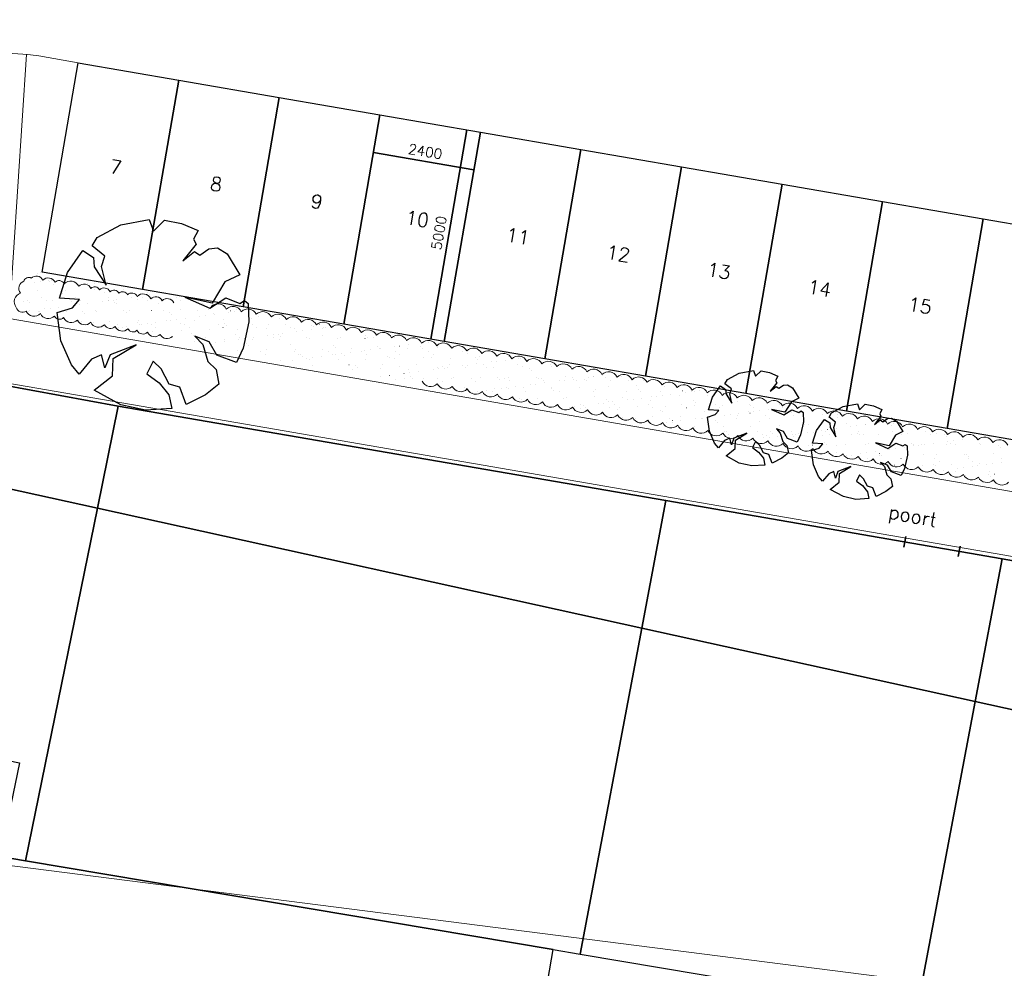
# Model space of a CAD drawing. Extents: x -1000932 to 2054797, y 285738 to 764020.
# Tile 541 of 656: x 699699 to 722858, y 520759 to 543071. Entities that reach past the tile are written whole.
import ezdxf

# ---------------------------------------------------------------- set-up
doc = ezdxf.new("R2010")
doc.units = 0
doc.header["$MEASUREMENT"] = 0
doc.header["$PDMODE"] = 33
doc.header["$PDSIZE"] = 1
doc.layers.get('0').update_dxf_attribs({"color": 1, "linetype": 'CONTINUOUS'})
doc.layers.get('Defpoints').update_dxf_attribs({"linetype": 'CONTINUOUS'})
doc.layers.add('--schets pp', color=1, linetype='CONTINUOUS')
doc.layers.add('31.', color=7, linetype='CONTINUOUS')
doc.layers.add('T05', color=84, linetype='CONTINUOUS', lineweight=0)
doc.styles.get("Standard").update_dxf_attribs({"font": 'romans.shx'})
doc.dimstyles.new('ARKEY_P_050A40_95', dxfattribs={"dimtxt": 234, "dimasz": 1, "dimexe": 0.18, "dimexo": 0.0625, "dimgap": 23.4, "dimtad": 0, "dimdec": 0, "dimzin": 0, "dimdsep": 46, "dimtxsty": 'Standard', "dimcen": 0.09, "dimse1": 1, "dimse2": 1, "dimclrd": 7, "dimadec": 0, "dimazin": 0, "dimtfac": 1, "dimtdec": 4, "dimtmove": 0, "dimatfit": 3, "dimfxl": 1, "dimtvp": 1, "dimtolj": 1, "dimtzin": 0, "dimlwd": 35, "dimarcsym": 0})

# ---------------------------------------------------------------- blocks, each defined once
blk = doc.blocks.new('*D69')
at = {"color": 7, "lineweight": 35, "transparency": 16777216}
blk.add_line((708018, 539944), (710381, 539537), dxfattribs=at)
at = {"color": 7, "transparency": 16777216}
for points in [[(708018, 539944), (708018, 539944), (708017, 539944)], [(710381, 539537), (710381, 539536), (710382, 539536)]]:
    blk.add_solid(points, dxfattribs=at)
at = {"layer": 'Defpoints', "color": 0, "transparency": 16777216}
for p in [(708171, 540834), (710536, 540426), (710382, 539536)]:
    blk.add_point(p, dxfattribs=at)
at = {"color": 0, "transparency": 16777216, "insert": (709240, 539971), "char_height": 234, "attachment_point": 5, "rotation": 350.213}
blk.add_mtext('\\A1;2400', dxfattribs=at)
blk = doc.blocks.new('*D70')
at = {"color": 7, "lineweight": 35, "transparency": 16777216}
blk.add_line((709367, 535555), (710217, 540480), dxfattribs=at)
at = {"color": 7, "transparency": 16777216}
for points in [[(710217, 540480), (710217, 540480), (710217, 540481)], [(709367, 535555), (709367, 535555), (709367, 535554)]]:
    blk.add_solid(points, dxfattribs=at)
at = {"layer": 'Defpoints', "color": 0, "transparency": 16777216}
for p in [(710217, 540481), (710536, 540426), (709686, 535499)]:
    blk.add_point(p, dxfattribs=at)
at = {"color": 0, "transparency": 16777216, "insert": (709561, 538057), "char_height": 234, "attachment_point": 5, "rotation": 80.2118}
blk.add_mtext('\\A1;5000', dxfattribs=at)

msp = doc.modelspace()

# ---------------------------------------------------------------- linework, layer by layer
at = {"layer": '--schets pp', "ltscale": 200}
for points in [[(700225.617, 537131.154), (701075.648, 542058.373), (703440.711, 541650.373), (702590.679, 536723.154)], [(702590.679, 536723.154), (703440.711, 541650.373), (705805.773, 541242.342), (704955.742, 536315.123)], [(704955.742, 536315.123), (705805.773, 541242.342), (708170.836, 540834.342), (707320.804, 535907.123)], [(707320.804, 535907.123), (708170.836, 540834.342), (710535.898, 540426.311), (709685.867, 535499.092)], [(709685.867, 535499.092), (710535.898, 540426.311), (712900.961, 540018.311), (712050.929, 535091.092)], [(712050.929, 535091.092), (712900.961, 540018.311), (715266.023, 539610.279), (714415.992, 534683.061)], [(714415.992, 534683.061), (715266.023, 539610.279), (717631.086, 539202.248), (716781.054, 534275.061)], [(716781.054, 534275.061), (717631.086, 539202.248), (719996.148, 538794.248), (719146.117, 533867.029)], [(719146.117, 533867.029), (719996.148, 538794.248), (722361.211, 538386.217), (721511.179, 533458.998)], [(721511.179, 533458.998), (722361.211, 538386.217), (724726.273, 537978.217), (723876.242, 533050.998)]]:
    msp.add_lwpolyline(points, close=True, dxfattribs=at)
at = {"layer": '31.', "color": 7, "linetype": 'Continuous', "lineweight": 25, "ltscale": 10}
for points in [[(689730.117, 536237.904), (689730.117, 536237.904), (702016.117, 533980.904), (714899.117, 531762.904), (722808.117, 530393.904), (728918.117, 529314.904), (740005.117, 527352.904), (754623.117, 524891.904), (758143.117, 526757.904), (763037.117, 551406.904), (763037.117, 551406.904)], [(701524.211, 537948.529), (702075.523, 538245.686)], [(702075.523, 538245.686), (702744.711, 538374.654)], [(702744.711, 538374.654), (702843.679, 538099.217)], [(702843.679, 538099.217), (703104.492, 538356.717)], [(703104.492, 538356.717), (703501.836, 538278.342)], [(703501.836, 538278.342), (703894.711, 538109.998)], [(703894.711, 538109.998), (703785.461, 537908.029)], [(701401.711, 537751.748), (701524.211, 537948.529)], [(703847.304, 537792.248), (703534.836, 537402.029)], [(703785.461, 537908.029), (703847.304, 537792.248)], [(700820.336, 537122.467), (701184.523, 537645.342)], [(701184.523, 537645.342), (701433.242, 537479.654)], [(701705.336, 537511.186), (701401.711, 537751.748)], [(703534.836, 537402.029), (703811.836, 537622.686)], [(703811.836, 537622.686), (703938.211, 537535.248)], [(703938.211, 537535.248), (704148.429, 537682.561)], [(704148.429, 537682.561), (704347.867, 537704.186)], [(704347.867, 537704.186), (704575.242, 537562.123)], [(704575.242, 537562.123), (704879.804, 537069.061)], [(701433.242, 537479.654), (701453.742, 537257.717)], [(701625.554, 537267.217), (701705.336, 537511.186)], [(700632.679, 536523.154), (700820.336, 537122.467)], [(701453.742, 537257.717), (701729.961, 536829.186)], [(701729.961, 536829.186), (701625.554, 537267.217)], [(704879.804, 537069.061), (704524.336, 536901.904)], [(704524.336, 536901.904), (704224.679, 536407.373)], [(701108.961, 536490.436), (700632.679, 536523.154)], [(700941.461, 536295.904), (701108.961, 536490.436)], [(703582.211, 536543.061), (704168.929, 536283.936)], [(704224.679, 536407.373), (703582.211, 536543.061)], [(704168.929, 536283.936), (704546.211, 536526.623)], [(704546.211, 536526.623), (704877.898, 536397.404)], [(704877.898, 536397.404), (704989.648, 536468.467)], [(704989.648, 536468.467), (705076.242, 536396.529)], [(705076.242, 536396.529), (705090.711, 535963.092)], [(700584.179, 536182.936), (700941.461, 536295.904)], [(700668.179, 535515.998), (700584.179, 536182.936)], [(705090.711, 535963.092), (704956.148, 535343.029)], [(700915.211, 534953.686), (700668.179, 535515.998)], [(703820.523, 535624.998), (704004.742, 535430.998)], [(704152.211, 535495.779), (703820.523, 535624.998)], [(704334.867, 535180.092), (704152.211, 535495.779)], [(702435.398, 535423.498), (701824.054, 535187.936)], [(701896.242, 535098.686), (702435.398, 535423.498)], [(704004.742, 535430.998), (704124.648, 535032.779)], [(704956.148, 535343.029), (704795.211, 535008.404)], [(701386.023, 535083.529), (701098.273, 534737.154)], [(701625.711, 535188.811), (701386.023, 535083.529)], [(701705.148, 534882.779), (701625.711, 535188.811)], [(701824.054, 535187.936), (701705.148, 534882.779)], [(701885.304, 534697.967), (701896.242, 535098.686)], [(702835.523, 535038.373), (702690.086, 534743.561)], [(703024.898, 534857.623), (702835.523, 535038.373)], [(704124.648, 535032.779), (704318.086, 534842.811)], [(704795.211, 535008.404), (704334.867, 535180.092)], [(701098.273, 534737.154), (700915.211, 534953.686)], [(703214.523, 534501.029), (703024.898, 534857.623)], [(704318.086, 534842.811), (704381.992, 534496.967)], [(716349.429, 534607.873), (716625.086, 534756.436)], [(716625.086, 534756.436), (716959.679, 534820.936)], [(716959.679, 534820.936), (717009.179, 534683.217)], [(717009.179, 534683.217), (717139.554, 534811.967)], [(717139.554, 534811.967), (717338.242, 534772.748)], [(717338.242, 534772.748), (717534.679, 534688.592)], [(701453.398, 534354.311), (701885.304, 534697.967)], [(702690.086, 534743.561), (702981.554, 534530.654)], [(702981.554, 534530.654), (703206.242, 534244.467)], [(716288.179, 534509.467), (716349.429, 534607.873)], [(717510.992, 534529.717), (717354.742, 534334.623)], [(717534.679, 534688.592), (717480.054, 534587.623)], [(717480.054, 534587.623), (717510.992, 534529.717)], [(702076.586, 534012.186), (701453.398, 534354.311)], [(703467.711, 534425.279), (703214.523, 534501.029)], [(703614.179, 534016.748), (703467.711, 534425.279)], [(704381.992, 534496.967), (704072.179, 534250.904)], [(715997.492, 534194.842), (716179.586, 534456.279)], [(716179.586, 534456.279), (716303.929, 534373.436)], [(716439.992, 534389.186), (716288.179, 534509.467)], [(716303.929, 534373.436), (716314.179, 534262.467)], [(716400.086, 534267.186), (716439.992, 534389.186)], [(717354.742, 534334.623), (717493.242, 534444.936)], [(717493.242, 534444.936), (717556.429, 534401.217)], [(717556.429, 534401.217), (717661.523, 534474.873)], [(717661.523, 534474.873), (717761.273, 534485.686)], [(717761.273, 534485.686), (717874.929, 534414.654)], [(717874.929, 534414.654), (718027.211, 534168.123)], [(703206.242, 534244.467), (703280.523, 533925.154)], [(704072.179, 534250.904), (703614.179, 534016.748)], [(715903.679, 533895.186), (715997.492, 534194.842)], [(716314.179, 534262.467), (716452.304, 534048.186)], [(716452.304, 534048.186), (716400.086, 534267.186)], [(717849.492, 534084.561), (717699.648, 533837.279)], [(718027.211, 534168.123), (717849.492, 534084.561)], [(702660.804, 533883.904), (702076.586, 534012.186)], [(703280.523, 533925.154), (702660.804, 533883.904)], [(716141.804, 533878.811), (715903.679, 533895.186)], [(716058.054, 533781.529), (716141.804, 533878.811)], [(717378.429, 533905.123), (717671.773, 533775.561)], [(717699.648, 533837.279), (717378.429, 533905.123)], [(717671.773, 533775.561), (717860.429, 533896.904)], [(717860.429, 533896.904), (718026.273, 533832.279)], [(718026.273, 533832.279), (718082.148, 533867.842)], [(718082.148, 533867.842), (718125.429, 533831.873)], [(718125.429, 533831.873), (718132.679, 533615.123)], [(718796.054, 533821.029), (719071.711, 533969.592)], [(719071.711, 533969.592), (719406.304, 534034.092)], [(719406.304, 534034.092), (719455.804, 533896.373)], [(719455.804, 533896.373), (719586.211, 534025.123)], [(719586.211, 534025.123), (719784.867, 533985.904)], [(719784.867, 533985.904), (719981.304, 533901.748)], [(719981.304, 533901.748), (719926.679, 533800.779)], [(715879.398, 533725.061), (716058.054, 533781.529)], [(715921.398, 533391.592), (715879.398, 533725.061)], [(718132.679, 533615.123), (718065.398, 533305.092)], [(718444.117, 533407.998), (718626.211, 533669.436)], [(718626.211, 533669.436), (718750.586, 533586.592)], [(718734.804, 533722.623), (718796.054, 533821.029)], [(718886.617, 533602.342), (718734.804, 533722.623)], [(718846.742, 533480.373), (718886.617, 533602.342)], [(719957.617, 533742.873), (719801.367, 533547.779)], [(719801.367, 533547.779), (719939.867, 533658.092)], [(719926.679, 533800.779), (719957.617, 533742.873)], [(719939.867, 533658.092), (720003.054, 533614.373)], [(720003.054, 533614.373), (720108.179, 533688.029)], [(720108.179, 533688.029), (720207.898, 533698.842)], [(720207.898, 533698.842), (720321.586, 533627.811)], [(720321.586, 533627.811), (720473.867, 533381.279)], [(716044.929, 533110.436), (715921.398, 533391.592)], [(717497.586, 533446.092), (717589.679, 533349.092)], [(717663.429, 533381.498), (717497.586, 533446.092)], [(717754.742, 533223.654), (717663.429, 533381.498)], [(718350.304, 533108.342), (718444.117, 533407.998)], [(718750.586, 533586.592), (718760.836, 533475.623)], [(718760.836, 533475.623), (718898.929, 533261.342)], [(718898.929, 533261.342), (718846.742, 533480.373)], [(720473.867, 533381.279), (720296.117, 533297.717)], [(716280.336, 533175.342), (716136.461, 533002.186)], [(716400.179, 533227.998), (716280.336, 533175.342)], [(716439.898, 533074.998), (716400.179, 533227.998)], [(716499.336, 533227.561), (716439.898, 533074.998)], [(716805.023, 533345.342), (716499.336, 533227.561)], [(716529.961, 532982.592), (716535.429, 533182.936)], [(716535.429, 533182.936), (716805.023, 533345.342)], [(717005.086, 533152.779), (716932.367, 533005.373)], [(717099.773, 533062.404), (717005.086, 533152.779)], [(717589.679, 533349.092), (717649.648, 533149.998)], [(717649.648, 533149.998), (717746.367, 533054.998)], [(717984.929, 533137.779), (717754.742, 533223.654)], [(718065.398, 533305.092), (717984.929, 533137.779)], [(720296.117, 533297.717), (720146.304, 533050.436)], [(716136.461, 533002.186), (716044.929, 533110.436)], [(716314.023, 532810.748), (716529.961, 532982.592)], [(716932.367, 533005.373), (717078.086, 532898.936)], [(717078.086, 532898.936), (717190.429, 532755.811)], [(717194.586, 532884.092), (717099.773, 533062.404)], [(717746.367, 533054.998), (717778.304, 532882.092)], [(718326.054, 532938.217), (718504.679, 532994.686)], [(718368.054, 532604.748), (718326.054, 532938.217)], [(718588.429, 533091.967), (718350.304, 533108.342)], [(718504.679, 532994.686), (718588.429, 533091.967)], [(719825.054, 533118.279), (720118.429, 532988.717)], [(720146.304, 533050.436), (719825.054, 533118.279)], [(720118.429, 532988.717), (720307.054, 533110.061)], [(720307.054, 533110.061), (720472.898, 533045.436)], [(720472.898, 533045.436), (720528.773, 533080.998)], [(720528.773, 533080.998), (720572.086, 533045.029)], [(720572.086, 533045.029), (720579.304, 532828.311)], [(716625.617, 532639.686), (716314.023, 532810.748)], [(717190.429, 532755.811), (717227.586, 532596.186)], [(717321.179, 532846.248), (717194.586, 532884.092)], [(717394.398, 532641.967), (717321.179, 532846.248)], [(717623.398, 532759.061), (717394.398, 532641.967)], [(717778.304, 532882.092), (717623.398, 532759.061)], [(720579.304, 532828.311), (720512.023, 532518.279)], [(716917.711, 532575.529), (716625.617, 532639.686)], [(717227.586, 532596.186), (716917.711, 532575.529)], [(718491.554, 532323.592), (718368.054, 532604.748)], [(718846.804, 532441.154), (718726.961, 532388.498)], [(718886.523, 532288.154), (718846.804, 532441.154)], [(718945.992, 532440.717), (718886.523, 532288.154)], [(719251.648, 532558.498), (718945.992, 532440.717)], [(718982.086, 532396.092), (719251.648, 532558.498)], [(719944.211, 532659.248), (720036.304, 532562.248)], [(720110.054, 532594.654), (719944.211, 532659.248)], [(720036.304, 532562.248), (720096.273, 532363.154)], [(720201.398, 532436.811), (720110.054, 532594.654)], [(720431.554, 532350.936), (720201.398, 532436.811)], [(720512.023, 532518.279), (720431.554, 532350.936)], [(718583.086, 532215.342), (718491.554, 532323.592)], [(718726.961, 532388.498), (718583.086, 532215.342)], [(718976.617, 532195.748), (718982.086, 532396.092)], [(719451.711, 532365.936), (719378.992, 532218.529)], [(719378.992, 532218.529), (719524.742, 532112.092)], [(719546.398, 532275.561), (719451.711, 532365.936)], [(719641.211, 532097.279), (719546.398, 532275.561)], [(720096.273, 532363.154), (720192.992, 532268.154)], [(720192.992, 532268.154), (720224.961, 532095.248)], [(718760.648, 532023.904), (718976.617, 532195.748)], [(719072.242, 531852.842), (718760.648, 532023.904)], [(719524.742, 532112.092), (719637.086, 531968.967)], [(719767.804, 532059.404), (719641.211, 532097.279)], [(719841.054, 531855.123), (719767.804, 532059.404)], [(720070.054, 531972.217), (719841.054, 531855.123)], [(720224.961, 532095.248), (720070.054, 531972.217)], [(719364.367, 531788.686), (719072.242, 531852.842)], [(719674.211, 531809.342), (719364.367, 531788.686)], [(719637.086, 531968.967), (719674.211, 531809.342)]]:
    msp.add_lwpolyline(points, dxfattribs=at)
at = {"layer": '31.', "color": 7, "linetype": 'Continuous', "lineweight": 18, "ltscale": 10}
for points in [[(701075.648, 542058.373), (700147.336, 542218.529, 0.026264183), (699886.711, 542249.498), (694065.304, 542633.123)], [(703290.367, 535620.686, -0.520569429), (703005.929, 535669.967, -0.520568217), (702703.461, 535722.404, -0.520569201), (702457.367, 535765.029, -0.520573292), (702245.992, 535801.654, -0.520571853), (701944.273, 535853.936, -0.520562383), (701694.461, 535897.217, -0.520567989), (701369.836, 535953.467, -0.52057011), (701058.148, 536007.467, -0.520571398), (700730.804, 536064.186, -0.520578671), (700514.586, 536101.654, -0.520572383), (700185.304, 536158.717, -0.520568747), (699848.117, 536217.186, -0.520570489), (699618.648, 536303.686, -0.520563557), (699716.461, 536638.217, -0.520567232), (699798.804, 536919.779, -0.520568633), (699969.617, 536992.248, -0.52057011), (700243.648, 536944.998, -0.520565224), (700529.648, 536895.654, -0.520575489), (700743.398, 536858.779, -0.520569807), (701086.742, 536799.561, -0.520567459), (701374.554, 536749.904, -0.520565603), (701574.242, 536715.467, -0.520567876), (701823.492, 536672.467, -0.520571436), (702033.054, 536636.311, -0.520566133), (702234.929, 536601.498, -0.520561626), (702461.804, 536562.311, -0.520562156), (702782.304, 536507.061, -0.52056977), (703049.648, 536460.936, -0.520568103), (703325.398, 536413.342)], [(704204.054, 536325.529, -0.520565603), (704557.554, 536264.061, -0.520565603), (704911.054, 536202.561, -0.520565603), (705264.554, 536141.092, -0.520565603), (705618.054, 536079.592, -0.520565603), (705971.554, 536018.092, -0.520566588), (706325.086, 535956.623, -0.520565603), (706678.586, 535895.123, -0.520565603), (707032.086, 535833.623, -0.520565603), (707385.586, 535772.154, -0.520565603), (707739.086, 535710.654, -0.520565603), (708092.586, 535649.186, -0.520565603), (708446.086, 535587.686, -0.520565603), (708799.586, 535526.186, -0.520565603), (709153.117, 535464.717, -0.520565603), (709506.617, 535403.217, -0.520566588), (709860.117, 535341.717, -0.520565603), (710213.617, 535280.248, -0.520565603), (710567.117, 535218.748, -0.520565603), (710920.617, 535157.279, -0.520565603), (711274.117, 535095.779, -0.520565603), (711627.617, 535034.279, -0.520566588), (711981.148, 534972.811, -0.520565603), (712334.648, 534911.311, -0.520565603), (712688.148, 534849.811, -0.520565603), (713041.648, 534788.342, -0.520565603), (713395.148, 534726.842, -0.520565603), (713748.617, 534665.373, -0.520565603), (714102.148, 534603.873, -0.520565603), (714455.648, 534542.373)], [(719420.742, 532800.029, -0.520567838), (719067.148, 532861.029, -0.520565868), (718713.586, 532921.998, -0.520570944), (718359.929, 532982.998, -0.520565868), (718006.398, 533043.998, -0.520565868), (717652.804, 533104.998, -0.520567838), (717299.211, 533165.998, -0.520565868), (716945.617, 533226.998, -0.520567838), (716592.023, 533287.998, -0.520569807), (716238.429, 533348.998, -0.520565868), (715884.836, 533409.998, -0.520567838), (715531.304, 533470.998, -0.520565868), (715177.648, 533531.998, -0.520567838), (714824.117, 533592.998, -0.520565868), (714470.461, 533653.998, -0.520569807), (714116.929, 533714.998, -0.520567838), (713763.304, 533775.967, -0.520565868), (713409.742, 533836.998, -0.520567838), (713056.148, 533897.998, -0.520565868), (712702.554, 533958.998, -0.520565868), (712348.961, 534019.998, -0.520571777), (711995.367, 534080.998, -0.520566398), (711641.773, 534141.998, -0.520565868), (711288.242, 534202.998, -0.520566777), (710934.617, 534263.998, -0.520566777), (710581.023, 534324.998, -0.520566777), (710227.429, 534385.998, -0.520566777), (709873.836, 534446.998, -0.520570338), (709520.242, 534507.998, -0.520565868), (709166.648, 534568.998)], [(714455.648, 534542.373, -0.520565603), (714809.179, 534480.904, -0.520565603), (715162.679, 534419.404, -0.520565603), (715516.179, 534357.904, -0.520565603), (715869.679, 534296.436, -0.520565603), (716223.179, 534234.936, -0.520565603), (716576.679, 534173.467, -0.520565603), (716930.179, 534111.967, -0.520565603), (717283.679, 534050.467, -0.520565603), (717637.211, 533988.998, -0.520565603), (717990.711, 533927.498, -0.520565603), (718344.211, 533865.998, -0.520565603), (718697.711, 533804.529, -0.520565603), (719051.211, 533743.029, -0.520567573), (719404.679, 533681.561, -0.520565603), (719758.211, 533620.061, -0.520565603), (720111.742, 533558.592, -0.520565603), (720465.242, 533497.092, -0.520565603), (720818.742, 533435.592, -0.520565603), (721172.242, 533374.092, -0.520565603), (721525.742, 533312.623, -0.520565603), (721879.242, 533251.123, -0.520565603), (722232.742, 533189.654, -0.520565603), (722586.242, 533128.154, -0.520565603), (722939.773, 533066.686, -0.520565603)], [(722956.617, 532190.029, -0.520567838), (722603.023, 532251.029, -0.520565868), (722249.429, 532312.029, -0.520565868), (721895.898, 532373.029, -0.520567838), (721542.273, 532434.029, -0.520565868), (721188.679, 532495.029, -0.520567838), (720835.086, 532556.029, -0.520569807), (720481.492, 532617.029, -0.520565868), (720127.898, 532678.029, -0.520567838), (719774.367, 532739.029, -0.520565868), (719420.742, 532800.029)]]:
    msp.add_lwpolyline(points, format="xyb", dxfattribs=at)
for points in [[(698364.742, 542349.811), (697866.679, 534791.779), (754956.804, 524944.436), (756046.086, 531271.686)], [(699861.492, 542251.186), (699452.304, 536041.904), (753733.117, 526677.654), (754602.929, 531730.154)]]:
    msp.add_lwpolyline(points, dxfattribs=at)
at = {"layer": '31.', "color": 7, "linetype": 'Continuous', "lineweight": 13, "ltscale": 10}
for points in [[(700115.429, 537098.936), (700115.679, 537098.936)], [(700182.211, 537116.936), (700182.461, 537116.936)], [(699701.429, 536849.623), (699701.679, 536849.623)], [(699710.023, 536851.842), (699710.273, 536851.842)], [(699770.179, 536921.061), (699770.429, 536921.061)], [(700046.429, 536895.029), (700046.679, 536895.029)], [(700178.648, 536912.436), (700178.898, 536912.436)], [(700385.148, 536939.623), (700385.398, 536939.623)], [(700403.211, 536914.467), (700403.461, 536914.467)], [(700456.211, 536945.779), (700456.461, 536945.779)], [(700501.023, 536853.279), (700501.273, 536853.279)], [(701292.023, 536854.717), (701292.273, 536854.717)], [(701466.398, 536862.811), (701466.648, 536862.811)], [(700128.742, 536694.529), (700128.992, 536694.529)], [(700656.023, 536682.779), (700656.273, 536682.779)], [(700702.836, 536639.904), (700703.086, 536639.904)], [(700778.492, 536691.404), (700778.742, 536691.404)], [(701464.523, 536716.123), (701464.773, 536716.123)], [(701687.367, 536660.342), (701687.617, 536660.342)], [(702129.398, 536724.592), (702129.648, 536724.592)], [(702703.742, 536651.592), (702703.992, 536651.592)], [(702750.554, 536608.717), (702750.804, 536608.717)], [(699786.179, 536431.654), (699786.429, 536431.654)], [(699892.461, 536459.873), (699892.711, 536459.873)], [(699939.273, 536416.967), (699939.523, 536416.967)], [(700213.461, 536531.123), (700213.711, 536531.123)], [(700320.554, 536462.873), (700320.804, 536462.873)], [(700472.211, 536456.373), (700472.461, 536456.373)], [(700923.804, 536437.404), (700924.054, 536437.404)], [(701004.429, 536532.561), (701004.679, 536532.561)], [(701096.523, 536375.623), (701096.773, 536375.623)], [(701111.554, 536464.311), (701111.804, 536464.311)], [(701137.054, 536464.873), (701137.304, 536464.873)], [(701303.023, 536402.811), (701303.273, 536402.811)], [(701648.054, 536448.248), (701648.304, 536448.248)], [(701780.242, 536465.654), (701780.492, 536465.654)], [(701786.836, 536461.748), (701787.086, 536461.748)], [(701795.429, 536533.998), (701795.679, 536533.998)], [(701902.554, 536465.748), (701902.804, 536465.748)], [(701940.179, 536428.686), (701940.429, 536428.686)], [(701986.742, 536492.842), (701986.992, 536492.842)], [(701986.992, 536385.779), (701987.242, 536385.779)], [(702331.742, 536538.248), (702331.992, 536538.248)], [(702463.961, 536555.654), (702464.211, 536555.654)], [(702472.836, 536486.467), (702473.086, 536486.467)], [(702586.429, 536535.436), (702586.679, 536535.436)], [(702670.461, 536582.842), (702670.711, 536582.842)], [(702693.523, 536467.186), (702693.773, 536467.186)], [(702971.523, 536406.217), (702971.773, 536406.217)], [(703137.711, 536494.936), (703137.961, 536494.936)], [(703377.429, 536536.873), (703377.679, 536536.873)], [(703484.523, 536468.623), (703484.773, 536468.623)], [(703987.898, 536397.498), (703988.148, 536397.498)], [(699729.117, 536195.623), (699729.367, 536195.623)], [(699915.179, 536215.779), (699915.429, 536215.779)], [(699935.617, 536222.779), (699935.867, 536222.779)], [(700144.742, 536205.123), (700144.992, 536205.123)], [(700160.242, 536214.467), (700160.492, 536214.467)], [(700280.617, 536268.217), (700280.867, 536268.217)], [(700412.836, 536285.623), (700413.086, 536285.623)], [(700619.336, 536312.811), (700619.586, 536312.811)], [(700706.148, 536217.217), (700706.398, 536217.217)], [(700794.492, 536201.998), (700794.742, 536201.998)], [(700964.336, 536358.217), (700964.586, 536358.217)], [(701176.617, 536205.748), (701176.867, 536205.748)], [(701223.429, 536162.842), (701223.679, 536162.842)], [(701480.523, 536226.717), (701480.773, 536226.717)], [(701497.148, 536218.654), (701497.398, 536218.654)], [(702145.398, 536235.186), (702145.648, 536235.186)], [(702207.961, 536183.279), (702208.211, 536183.279)], [(702288.148, 536220.092), (702288.398, 536220.092)], [(702795.148, 536232.092), (702795.398, 536232.092)], [(703079.148, 536221.529), (703079.398, 536221.529)], [(703224.336, 536174.561), (703224.586, 536174.561)], [(703481.179, 536256.779), (703481.429, 536256.779)], [(703870.117, 536222.967), (703870.367, 536222.967)], [(704034.711, 536354.592), (704034.961, 536354.592)], [(704146.054, 536265.279), (704146.304, 536265.279)], [(704255.679, 536152.092), (704255.929, 536152.092)], [(704617.054, 536181.467), (704617.304, 536181.467)], [(704661.117, 536224.404), (704661.367, 536224.404)], [(704749.273, 536198.873), (704749.523, 536198.873)], [(704795.804, 536262.154), (704796.054, 536262.154)], [(704955.773, 536226.061), (704956.023, 536226.061)], [(705272.054, 536143.373), (705272.304, 536143.373)], [(701153.054, 535975.436), (701153.304, 535975.436)], [(701444.429, 535960.373), (701444.679, 535960.373)], [(701802.836, 535972.342), (701803.086, 535972.342)], [(702460.773, 535951.623), (702461.023, 535951.623)], [(702488.836, 535997.061), (702489.086, 535997.061)], [(702507.586, 535908.717), (702507.836, 535908.717)], [(702565.929, 535911.436), (702566.179, 535911.436)], [(702698.148, 535928.842), (702698.398, 535928.842)], [(702904.648, 535956.029), (702904.898, 535956.029)], [(703153.711, 536005.529), (703153.961, 536005.529)], [(703249.648, 536001.436), (703249.898, 536001.436)], [(703271.148, 536131.654), (703271.398, 536131.654)], [(703381.867, 536018.842), (703382.117, 536018.842)], [(703492.148, 535929.154), (703492.398, 535929.154)], [(703588.367, 536046.029), (703588.617, 536046.029)], [(703803.461, 536002.404), (703803.711, 536002.404)], [(703933.367, 536091.467), (703933.617, 536091.467)], [(704065.554, 536108.873), (704065.804, 536108.873)], [(704272.054, 536136.061), (704272.304, 536136.061)], [(704489.492, 536027.123), (704489.742, 536027.123)], [(704508.492, 535920.436), (704508.742, 535920.436)], [(705154.367, 536035.592), (705154.617, 536035.592)], [(705318.867, 536100.467), (705319.117, 536100.467)], [(705804.117, 536032.498), (705804.367, 536032.498)], [(701209.586, 535896.529), (701209.836, 535896.529)], [(701882.211, 535821.436), (701882.461, 535821.436)], [(702000.586, 535897.967), (702000.836, 535897.967)], [(702014.429, 535838.842), (702014.679, 535838.842)], [(702107.679, 535829.717), (702107.929, 535829.717)], [(702161.398, 535745.779), (702161.648, 535745.779)], [(702220.929, 535866.029), (702221.179, 535866.029)], [(702728.586, 535706.248), (702728.836, 535706.248)], [(702791.554, 535899.404), (702791.804, 535899.404)], [(702811.148, 535742.654), (702811.398, 535742.654)], [(702898.679, 535831.154), (702898.929, 535831.154)], [(703497.179, 535767.373), (703497.429, 535767.373)], [(703582.554, 535900.842), (703582.804, 535900.842)], [(703689.679, 535832.592), (703689.929, 535832.592)], [(703744.961, 535697.498), (703745.211, 535697.498)], [(704162.054, 535775.873), (704162.304, 535775.873)], [(704373.554, 535902.279), (704373.804, 535902.279)], [(704480.648, 535834.029), (704480.898, 535834.029)], [(704555.304, 535877.529), (704555.554, 535877.529)], [(704811.804, 535772.748), (704812.054, 535772.748)], [(705164.554, 535903.717), (705164.804, 535903.717)], [(705271.648, 535835.467), (705271.898, 535835.467)], [(705497.836, 535797.467), (705498.086, 535797.467)], [(705539.867, 535897.967), (705540.117, 535897.967)], [(705873.679, 535689.279), (705873.929, 535689.279)], [(705955.523, 535905.154), (705955.773, 535905.154)], [(706062.648, 535836.904), (706062.898, 535836.904)], [(706162.679, 535805.936), (706162.929, 535805.936)], [(706218.679, 535734.686), (706218.929, 535734.686)], [(706350.898, 535752.092), (706351.148, 535752.092)], [(706556.211, 535889.248), (706556.461, 535889.248)], [(706557.367, 535779.279), (706557.617, 535779.279)], [(706603.054, 535846.342), (706603.304, 535846.342)], [(706746.523, 535906.592), (706746.773, 535906.592)], [(706812.461, 535802.811), (706812.711, 535802.811)], [(706853.648, 535838.342), (706853.898, 535838.342)], [(706902.398, 535824.686), (706902.648, 535824.686)], [(707241.086, 535869.279), (707241.336, 535869.279)], [(707498.461, 535827.529), (707498.711, 535827.529)], [(703284.273, 535585.498), (703284.523, 535585.498)], [(703791.773, 535654.623), (703792.023, 535654.623)], [(703819.461, 535512.998), (703819.711, 535512.998)], [(704012.742, 535452.123), (704012.992, 535452.123)], [(704075.273, 535586.936), (704075.523, 535586.936)], [(704167.554, 535464.654), (704167.804, 535464.654)], [(704299.742, 535482.061), (704299.992, 535482.061)], [(704505.492, 535537.717), (704505.742, 535537.717)], [(704506.242, 535509.248), (704506.492, 535509.248)], [(704776.304, 535675.061), (704776.554, 535675.061)], [(704851.242, 535554.654), (704851.492, 535554.654)], [(704866.242, 535588.373), (704866.492, 535588.373)], [(704983.461, 535572.061), (704983.711, 535572.061)], [(705170.367, 535546.186), (705170.617, 535546.186)], [(705189.961, 535599.248), (705190.211, 535599.248)], [(705534.961, 535644.686), (705535.211, 535644.686)], [(705657.242, 535589.811), (705657.492, 535589.811)], [(705667.179, 535662.092), (705667.429, 535662.092)], [(705792.679, 535666.311), (705792.929, 535666.311)], [(705820.117, 535543.092), (705820.367, 535543.092)], [(705839.492, 535623.404), (705839.742, 535623.404)], [(706448.242, 535591.248), (706448.492, 535591.248)], [(706506.148, 535567.779), (706506.398, 535567.779)], [(706824.023, 535643.873), (706824.273, 535643.873)], [(707171.023, 535576.279), (707171.273, 535576.279)], [(707239.242, 535592.686), (707239.492, 535592.686)], [(707820.773, 535573.154), (707821.023, 535573.154)], [(707840.398, 535635.123), (707840.648, 535635.123)], [(707887.211, 535592.217), (707887.461, 535592.217)], [(708030.242, 535594.123), (708030.492, 535594.123)], [(708506.804, 535597.873), (708507.054, 535597.873)], [(709187.711, 535467.936), (709187.961, 535467.936)], [(709319.898, 535485.342), (709320.148, 535485.342)], [(704827.804, 535283.342), (704828.054, 535283.342)], [(705029.117, 535443.404), (705029.367, 535443.404)], [(705075.929, 535400.498), (705076.179, 535400.498)], [(705369.679, 535267.654), (705369.929, 535267.654)], [(705513.836, 535308.061), (705514.086, 535308.061)], [(706060.461, 535420.936), (706060.711, 535420.936)], [(706160.679, 535269.092), (706160.929, 535269.092)], [(706178.679, 535316.529), (706178.929, 535316.529)], [(706828.461, 535313.404), (706828.711, 535313.404)], [(706951.648, 535270.529), (706951.898, 535270.529)], [(707076.836, 535412.217), (707077.086, 535412.217)], [(707123.648, 535369.311), (707123.898, 535369.311)], [(707268.773, 535215.279), (707269.023, 535215.279)], [(707475.273, 535242.467), (707475.523, 535242.467)], [(707514.461, 535338.123), (707514.711, 535338.123)], [(707742.648, 535271.967), (707742.898, 535271.967)], [(707820.273, 535287.904), (707820.523, 535287.904)], [(707952.492, 535305.311), (707952.742, 535305.311)], [(708108.179, 535389.748), (708108.429, 535389.748)], [(708158.992, 535332.498), (708159.242, 535332.498)], [(708179.336, 535346.623), (708179.586, 535346.623)], [(708503.992, 535377.904), (708504.242, 535377.904)], [(708533.648, 535273.404), (708533.898, 535273.404)], [(708636.211, 535395.311), (708636.461, 535395.311)], [(708829.086, 535343.498), (708829.336, 535343.498)], [(708842.711, 535422.498), (708842.961, 535422.498)], [(709124.554, 535380.998), (709124.804, 535380.998)], [(709171.367, 535338.123), (709171.617, 535338.123)], [(709324.648, 535274.842), (709324.898, 535274.842)], [(709515.117, 535368.217), (709515.367, 535368.217)], [(710115.617, 535276.279), (710115.867, 535276.279)], [(705476.773, 535199.436), (705477.023, 535199.436)], [(705836.117, 535053.654), (705836.367, 535053.654)], [(706107.867, 535062.467), (706108.117, 535062.467)], [(706267.773, 535200.873), (706268.023, 535200.873)], [(706313.273, 535189.279), (706313.523, 535189.279)], [(706360.086, 535146.373), (706360.336, 535146.373)], [(706452.867, 535107.873), (706453.117, 535107.873)], [(706522.148, 535078.373), (706522.398, 535078.373)], [(706585.086, 535125.279), (706585.336, 535125.279)], [(706791.554, 535152.467), (706791.804, 535152.467)], [(707058.773, 535202.311), (707059.023, 535202.311)], [(707136.586, 535197.873), (707136.836, 535197.873)], [(707187.023, 535086.873), (707187.273, 535086.873)], [(707344.617, 535166.811), (707344.867, 535166.811)], [(707836.773, 535083.748), (707837.023, 535083.748)], [(707849.773, 535203.748), (707850.023, 535203.748)], [(708360.992, 535158.092), (708361.242, 535158.092)], [(708407.804, 535115.186), (708408.054, 535115.186)], [(708522.804, 535108.467), (708523.054, 535108.467)], [(708640.773, 535205.186), (708641.023, 535205.186)], [(709187.679, 535116.936), (709187.929, 535116.936)], [(709392.336, 535135.623), (709392.586, 535135.623)], [(709431.742, 535206.623), (709431.992, 535206.623)], [(709837.429, 535113.811), (709837.679, 535113.811)], [(710222.742, 535208.061), (710222.992, 535208.061)], [(710408.711, 535126.904), (710408.961, 535126.904)], [(710455.523, 535083.998), (710455.773, 535083.998)], [(710523.461, 535138.529), (710523.711, 535138.529)], [(710789.304, 535021.123), (710789.554, 535021.123)], [(710921.523, 535038.529), (710921.773, 535038.529)], [(711013.742, 535209.498), (711013.992, 535209.498)], [(711128.023, 535065.717), (711128.273, 535065.717)], [(711188.304, 535147.029), (711188.554, 535147.029)], [(711440.054, 535104.436), (711440.304, 535104.436)], [(711473.023, 535111.154), (711473.273, 535111.154)], [(706581.054, 534943.873), (706581.304, 534943.873)], [(707444.367, 534956.654), (707444.617, 534956.654)], [(707530.461, 534848.717), (707530.711, 534848.717)], [(707597.429, 534935.154), (707597.679, 534935.154)], [(707644.242, 534892.248), (707644.492, 534892.248)], [(708195.336, 534857.186), (708195.586, 534857.186)], [(708235.367, 534958.092), (708235.617, 534958.092)], [(708628.773, 534912.686), (708629.023, 534912.686)], [(708738.179, 534751.092), (708738.429, 534751.092)], [(708845.086, 534854.092), (708845.336, 534854.092)], [(708870.398, 534768.498), (708870.648, 534768.498)], [(709026.367, 534959.529), (709026.617, 534959.529)], [(709076.898, 534795.686), (709077.148, 534795.686)], [(709421.898, 534841.123), (709422.148, 534841.123)], [(709531.117, 534878.779), (709531.367, 534878.779)], [(709554.086, 534858.529), (709554.336, 534858.529)], [(709645.148, 534903.967), (709645.398, 534903.967)], [(709691.961, 534861.061), (709692.211, 534861.061)], [(709760.586, 534885.717), (709760.836, 534885.717)], [(709817.336, 534960.967), (709817.586, 534960.967)], [(710105.586, 534931.123), (710105.836, 534931.123)], [(710195.992, 534887.279), (710196.242, 534887.279)], [(710237.804, 534948.529), (710238.054, 534948.529)], [(710444.304, 534975.717), (710444.554, 534975.717)], [(710608.336, 534962.404), (710608.586, 534962.404)], [(710676.492, 534881.498), (710676.742, 534881.498)], [(710845.742, 534884.154), (710845.992, 534884.154)], [(711399.336, 534963.842), (711399.586, 534963.842)], [(711531.773, 534908.873), (711532.023, 534908.873)], [(711692.867, 534872.779), (711693.117, 534872.779)], [(711739.679, 534829.873), (711739.929, 534829.873)], [(712190.336, 534965.279), (712190.586, 534965.279)], [(712196.648, 534917.342), (712196.898, 534917.342)], [(712724.211, 534850.311), (712724.461, 534850.311)], [(708186.679, 534678.498), (708186.929, 534678.498)], [(708393.179, 534705.686), (708393.429, 534705.686)], [(708538.804, 534619.061), (708539.054, 534619.061)], [(708738.773, 534637.373), (708739.023, 534637.373)], [(708881.586, 534681.029), (708881.836, 534681.029)], [(708928.429, 534638.123), (708928.679, 534638.123)], [(709203.679, 534627.529), (709203.929, 534627.529)], [(709529.773, 534638.811), (709530.023, 534638.811)], [(709636.898, 534570.561), (709637.148, 534570.561)], [(709853.429, 534624.404), (709853.679, 534624.404)], [(709912.961, 534658.592), (709913.211, 534658.592)], [(710320.773, 534640.248), (710321.023, 534640.248)], [(710427.867, 534571.998), (710428.117, 534571.998)], [(710539.461, 534649.123), (710539.711, 534649.123)], [(710929.304, 534649.842), (710929.554, 534649.842)], [(710976.148, 534606.936), (710976.398, 534606.936)], [(711111.773, 534641.686), (711112.023, 534641.686)], [(711204.304, 534657.623), (711204.554, 534657.623)], [(711218.867, 534573.436), (711219.117, 534573.436)], [(711854.086, 534654.498), (711854.336, 534654.498)], [(711902.742, 534643.123), (711902.992, 534643.123)], [(711960.679, 534627.373), (711960.929, 534627.373)], [(712009.867, 534574.873), (712010.117, 534574.873)], [(712045.929, 534528.936), (712046.179, 534528.936)], [(712390.929, 534574.342), (712391.179, 534574.342)], [(712523.117, 534591.748), (712523.367, 534591.748)], [(712540.086, 534679.217), (712540.336, 534679.217)], [(712693.742, 534644.561), (712693.992, 534644.561)], [(712729.617, 534618.936), (712729.867, 534618.936)], [(712800.867, 534576.311), (712801.117, 534576.311)], [(712977.023, 534618.654), (712977.273, 534618.654)], [(713023.867, 534575.748), (713024.117, 534575.748)], [(713074.617, 534664.373), (713074.867, 534664.373)], [(713204.961, 534687.686), (713205.211, 534687.686)], [(713206.836, 534681.748), (713207.086, 534681.748)], [(713413.336, 534708.936), (713413.586, 534708.936)], [(713484.742, 534645.998), (713484.992, 534645.998)], [(713591.836, 534577.748), (713592.086, 534577.748)], [(713854.711, 534684.561), (713854.961, 534684.561)], [(714008.398, 534596.186), (714008.648, 534596.186)], [(714275.742, 534647.436), (714275.992, 534647.436)], [(714382.836, 534579.186), (714383.086, 534579.186)], [(710165.773, 534426.904), (710166.023, 534426.904)], [(710211.992, 534397.873), (710212.242, 534397.873)], [(710212.586, 534384.029), (710212.836, 534384.029)], [(710339.773, 534304.311), (710340.023, 534304.311)], [(710471.992, 534321.717), (710472.242, 534321.717)], [(710678.492, 534348.904), (710678.742, 534348.904)], [(710813.492, 534326.342), (710813.742, 534326.342)], [(710861.742, 534394.748), (710861.992, 534394.748)], [(711023.492, 534394.311), (711023.742, 534394.311)], [(711155.711, 534411.717), (711155.961, 534411.717)], [(711197.117, 534404.467), (711197.367, 534404.467)], [(711362.211, 534438.904), (711362.461, 534438.904)], [(711547.773, 534419.467), (711548.023, 534419.467)], [(711604.461, 534327.779), (711604.711, 534327.779)], [(711707.211, 534484.342), (711707.461, 534484.342)], [(711839.429, 534501.748), (711839.679, 534501.748)], [(712212.648, 534427.936), (712212.898, 534427.936)], [(712213.492, 534395.717), (712213.742, 534395.717)], [(712260.304, 534352.842), (712260.554, 534352.842)], [(712395.461, 534329.217), (712395.711, 534329.217)], [(712862.398, 534424.811), (712862.648, 534424.811)], [(713186.461, 534330.654), (713186.711, 534330.654)], [(713244.836, 534373.279), (713245.086, 534373.279)], [(713548.429, 534449.529), (713548.679, 534449.529)], [(713977.461, 534332.092), (713977.711, 534332.092)], [(714213.304, 534458.029), (714213.554, 534458.029)], [(714261.211, 534364.529), (714261.461, 534364.529)], [(714308.023, 534321.623), (714308.273, 534321.623)], [(714768.429, 534333.529), (714768.679, 534333.529)], [(714863.054, 534454.904), (714863.304, 534454.904)], [(715292.554, 534342.092), (715292.804, 534342.092)], [(715359.961, 534307.592), (715360.211, 534307.592)], [(715492.148, 534324.998), (715492.398, 534324.998)], [(715559.429, 534334.967), (715559.679, 534334.967)], [(715698.648, 534352.186), (715698.898, 534352.186)], [(716355.742, 534290.436), (716355.992, 534290.436)], [(711220.304, 534168.186), (711220.554, 534168.186)], [(711449.929, 534172.811), (711450.179, 534172.811)], [(711496.742, 534129.904), (711496.992, 534129.904)], [(711870.086, 534165.092), (711870.336, 534165.092)], [(712481.273, 534150.342), (712481.523, 534150.342)], [(712556.086, 534189.811), (712556.336, 534189.811)], [(713220.961, 534198.279), (713221.211, 534198.279)], [(713441.023, 534054.936), (713441.273, 534054.936)], [(713497.648, 534141.623), (713497.898, 534141.623)], [(713544.461, 534098.717), (713544.711, 534098.717)], [(713647.523, 534082.123), (713647.773, 534082.123)], [(713870.711, 534195.154), (713870.961, 534195.154)], [(713992.523, 534127.561), (713992.773, 534127.561)], [(714124.742, 534144.967), (714124.992, 534144.967)], [(714331.242, 534172.154), (714331.492, 534172.154)], [(714528.992, 534119.154), (714529.242, 534119.154)], [(714556.742, 534219.873), (714556.992, 534219.873)], [(714676.242, 534217.561), (714676.492, 534217.561)], [(714808.429, 534234.967), (714808.679, 534234.967)], [(715014.929, 534262.154), (715015.179, 534262.154)], [(715221.617, 534228.342), (715221.867, 534228.342)], [(715545.367, 534110.436), (715545.617, 534110.436)], [(715592.179, 534067.529), (715592.429, 534067.529)], [(715871.367, 534225.248), (715871.617, 534225.248)], [(716576.711, 534087.967), (716576.961, 534087.967)], [(712107.898, 534007.061), (712108.148, 534007.061)], [(712625.117, 533947.529), (712625.367, 533947.529)], [(712734.086, 533918.686), (712734.336, 533918.686)], [(712757.304, 533964.936), (712757.554, 533964.936)], [(712780.898, 533875.779), (712781.148, 533875.779)], [(712878.398, 533935.404), (712878.648, 533935.404)], [(712898.898, 534008.498), (712899.148, 534008.498)], [(712963.804, 533992.123), (712964.054, 533992.123)], [(713005.992, 533940.279), (713006.242, 533940.279)], [(713308.804, 534037.529), (713309.054, 534037.529)], [(713564.429, 533960.123), (713564.679, 533960.123)], [(713689.867, 534009.936), (713690.117, 534009.936)], [(713765.429, 533896.217), (713765.679, 533896.217)], [(713796.992, 533941.717), (713797.242, 533941.717)], [(714229.304, 533968.623), (714229.554, 533968.623)], [(714480.867, 534011.373), (714481.117, 534011.373)], [(714587.992, 533943.154), (714588.242, 533943.154)], [(714781.804, 533887.498), (714782.054, 533887.498)], [(714828.617, 533844.592), (714828.867, 533844.592)], [(714879.054, 533965.498), (714879.304, 533965.498)], [(715271.867, 534012.811), (715272.117, 534012.811)], [(715378.961, 533944.592), (715379.211, 533944.592)], [(715565.086, 533990.217), (715565.336, 533990.217)], [(715813.148, 533865.029), (715813.398, 533865.029)], [(716062.867, 534014.248), (716063.117, 534014.248)], [(716169.961, 533946.029), (716170.211, 533946.029)], [(716229.929, 533998.686), (716230.179, 533998.686)], [(716829.523, 533856.311), (716829.773, 533856.311)], [(716853.836, 534015.686), (716854.086, 534015.686)], [(716879.711, 533995.561), (716879.961, 533995.561)], [(716960.961, 533947.467), (716961.211, 533947.467)], [(716961.554, 533860.779), (716961.804, 533860.779)], [(717093.773, 533878.186), (717094.023, 533878.186)], [(717300.273, 533905.373), (717300.523, 533905.373)], [(717565.711, 534020.279), (717565.961, 534020.279)], [(717645.273, 533950.811), (717645.523, 533950.811)], [(717751.961, 533948.904), (717752.211, 533948.904)], [(717777.461, 533968.217), (717777.711, 533968.217)], [(717860.867, 533833.842), (717861.117, 533833.842)], [(718877.242, 533825.123), (718877.492, 533825.123)], [(713886.711, 533705.748), (713886.961, 533705.748)], [(714018.242, 533664.561), (714018.492, 533664.561)], [(714182.586, 533696.061), (714182.836, 533696.061)], [(714572.742, 533730.467), (714572.992, 533730.467)], [(714973.586, 533697.498), (714973.836, 533697.498)], [(715042.617, 533608.154), (715042.867, 533608.154)], [(715049.586, 533642.092), (715049.836, 533642.092)], [(715237.617, 533738.936), (715237.867, 533738.936)], [(715249.117, 533635.342), (715249.367, 533635.342)], [(715594.148, 533680.779), (715594.398, 533680.779)], [(715726.336, 533698.186), (715726.586, 533698.186)], [(715764.554, 533698.936), (715764.804, 533698.936)], [(715887.367, 533735.842), (715887.617, 533735.842)], [(715932.836, 533725.373), (715933.086, 533725.373)], [(716065.961, 533633.373), (716066.211, 533633.373)], [(716277.836, 533770.779), (716278.086, 533770.779)], [(716410.054, 533788.186), (716410.304, 533788.186)], [(716555.554, 533700.373), (716555.804, 533700.373)], [(716573.398, 533760.529), (716573.648, 533760.529)], [(716616.554, 533815.373), (716616.804, 533815.373)], [(716876.336, 533813.404), (716876.586, 533813.404)], [(717097.304, 533610.904), (717097.554, 533610.904)], [(717238.273, 533769.029), (717238.523, 533769.029)], [(717346.554, 533701.811), (717346.804, 533701.811)], [(717888.023, 533765.904), (717888.273, 533765.904)], [(718113.679, 533602.186), (718113.929, 533602.186)], [(718137.554, 533703.248), (718137.804, 533703.248)], [(718574.054, 533790.623), (718574.304, 533790.623)], [(718924.054, 533782.217), (718924.304, 533782.217)], [(718928.554, 533704.686), (718928.804, 533704.686)], [(719238.929, 533799.092), (719239.179, 533799.092)], [(719930.586, 533594.029), (719930.836, 533594.029)], [(720062.804, 533611.436), (720063.054, 533611.436)], [(714910.429, 533590.748), (714910.679, 533590.748)], [(715581.086, 533500.811), (715581.336, 533500.811)], [(716112.773, 533590.467), (716113.023, 533590.467)], [(716245.929, 533509.279), (716246.179, 533509.279)], [(716267.992, 533378.217), (716268.242, 533378.217)], [(716333.773, 533387.998), (716334.023, 533387.998)], [(716895.711, 533506.154), (716895.961, 533506.154)], [(717058.992, 533379.654), (717059.242, 533379.654)], [(717350.117, 533379.248), (717350.367, 533379.248)], [(717581.711, 533530.873), (717581.961, 533530.873)], [(717849.961, 533381.092), (717850.211, 533381.092)], [(718160.492, 533559.279), (718160.742, 533559.279)], [(718218.148, 533368.592), (718218.398, 533368.592)], [(718246.586, 533539.342), (718246.836, 533539.342)], [(718563.148, 533413.998), (718563.398, 533413.998)], [(718640.961, 533382.529), (718641.211, 533382.529)], [(718695.367, 533431.404), (718695.617, 533431.404)], [(718896.336, 533536.248), (718896.586, 533536.248)], [(718901.867, 533458.592), (718902.117, 533458.592)], [(719145.023, 533579.717), (719145.273, 533579.717)], [(719246.867, 533504.029), (719247.117, 533504.029)], [(719379.086, 533521.436), (719379.336, 533521.436)], [(719431.961, 533383.967), (719432.211, 533383.967)], [(719582.367, 533560.967), (719582.617, 533560.967)], [(719585.586, 533548.623), (719585.836, 533548.623)], [(720161.398, 533570.998), (720161.648, 533570.998)], [(720208.211, 533528.092), (720208.461, 533528.092)], [(720222.961, 533385.404), (720223.211, 533385.404)], [(720247.242, 533569.436), (720247.492, 533569.436)], [(721013.929, 533386.842), (721014.179, 533386.842)], [(716375.086, 533309.998), (716375.336, 533309.998)], [(716850.742, 533188.561), (716850.992, 533188.561)], [(717166.086, 533311.436), (717166.336, 533311.436)], [(717195.742, 533233.967), (717195.992, 533233.967)], [(717254.273, 533279.623), (717254.523, 533279.623)], [(717327.961, 533251.373), (717328.211, 533251.373)], [(717396.961, 533336.342), (717397.211, 533336.342)], [(717534.461, 533278.561), (717534.711, 533278.561)], [(717617.929, 533133.873), (717618.179, 533133.873)], [(717879.461, 533323.998), (717879.711, 533323.998)], [(717904.023, 533276.498), (717904.273, 533276.498)], [(717957.086, 533312.842), (717957.336, 533312.842)], [(718011.648, 533341.404), (718011.898, 533341.404)], [(718381.492, 533356.811), (718381.742, 533356.811)], [(718590.054, 533301.217), (718590.304, 533301.217)], [(718748.086, 533314.279), (718748.336, 533314.279)], [(719254.929, 533309.686), (719255.179, 533309.686)], [(719397.836, 533348.061), (719398.086, 533348.061)], [(719444.679, 533305.154), (719444.929, 533305.154)], [(719539.086, 533315.717), (719539.336, 533315.717)], [(719904.679, 533306.561), (719904.929, 533306.561)], [(720330.054, 533317.154), (720330.304, 533317.154)], [(720429.211, 533325.592), (720429.461, 533325.592)], [(720590.711, 533331.279), (720590.961, 533331.279)], [(721121.054, 533318.592), (721121.304, 533318.592)], [(721255.554, 533339.779), (721255.804, 533339.779)], [(721445.554, 533316.873), (721445.804, 533316.873)], [(721492.398, 533273.967), (721492.648, 533273.967)], [(721532.179, 533147.248), (721532.429, 533147.248)], [(721664.398, 533164.654), (721664.648, 533164.654)], [(721870.898, 533191.842), (721871.148, 533191.842)], [(717551.679, 533065.779), (717551.929, 533065.779)], [(718262.586, 533049.936), (718262.836, 533049.936)], [(718342.679, 533067.217), (718342.929, 533067.217)], [(718634.304, 533125.123), (718634.554, 533125.123)], [(718681.117, 533082.248), (718681.367, 533082.248)], [(718912.336, 533046.842), (718912.586, 533046.842)], [(719133.679, 533068.654), (719133.929, 533068.654)], [(719598.367, 533071.529), (719598.617, 533071.529)], [(719665.648, 533102.686), (719665.898, 533102.686)], [(719819.773, 532921.779), (719820.023, 532921.779)], [(719924.679, 533070.092), (719924.929, 533070.092)], [(720164.773, 532967.217), (720165.023, 532967.217)], [(720263.242, 533080.029), (720263.492, 533080.029)], [(720296.992, 532984.623), (720297.242, 532984.623)], [(720503.461, 533011.811), (720503.711, 533011.811)], [(720682.023, 533093.936), (720682.273, 533093.936)], [(720715.648, 533071.529), (720715.898, 533071.529)], [(720728.836, 533051.061), (720729.086, 533051.061)], [(720848.492, 533057.217), (720848.742, 533057.217)], [(720912.992, 533076.904), (720913.242, 533076.904)], [(720980.679, 533074.623), (720980.929, 533074.623)], [(721187.179, 533101.811), (721187.429, 533101.811)], [(721506.648, 533072.967), (721506.898, 533072.967)], [(721599.023, 533101.623), (721599.273, 533101.623)], [(721713.367, 533071.498), (721713.617, 533071.498)], [(722263.898, 533110.092), (722264.148, 533110.092)], [(722297.648, 533074.404), (722297.898, 533074.404)], [(722729.742, 533062.748), (722729.992, 533062.748)], [(722776.554, 533019.842), (722776.804, 533019.842)], [(718902.086, 532879.748), (718902.336, 532879.748)], [(718929.554, 532804.592), (718929.804, 532804.592)], [(719136.054, 532831.779), (719136.304, 532831.779)], [(719270.929, 532820.279), (719271.179, 532820.279)], [(719481.054, 532877.217), (719481.304, 532877.217)], [(719613.273, 532894.623), (719613.523, 532894.623)], [(719637.086, 532747.936), (719637.336, 532747.936)], [(719918.461, 532871.029), (719918.711, 532871.029)], [(719920.679, 532817.154), (719920.929, 532817.154)], [(719965.273, 532828.123), (719965.523, 532828.123)], [(720428.086, 532749.373), (720428.336, 532749.373)], [(720535.211, 532681.123), (720535.461, 532681.123)], [(720606.711, 532841.873), (720606.961, 532841.873)], [(720949.804, 532848.561), (720950.054, 532848.561)], [(721219.086, 532750.811), (721219.336, 532750.811)], [(721271.554, 532850.373), (721271.804, 532850.373)], [(721326.179, 532682.561), (721326.429, 532682.561)], [(721921.336, 532847.248), (721921.586, 532847.248)], [(721966.179, 532839.842), (721966.429, 532839.842)], [(722010.086, 532752.248), (722010.336, 532752.248)], [(722012.992, 532796.936), (722013.242, 532796.936)], [(722117.179, 532683.998), (722117.429, 532683.998)], [(722607.336, 532871.967), (722607.586, 532871.967)], [(722801.054, 532753.686), (722801.304, 532753.686)], [(720186.242, 532625.623), (720186.492, 532625.623)], [(720279.242, 532590.623), (720279.492, 532590.623)], [(720928.992, 532587.498), (720929.242, 532587.498)], [(721202.617, 532616.904), (721202.867, 532616.904)], [(721249.429, 532573.998), (721249.679, 532573.998)], [(721421.367, 532474.998), (721421.617, 532474.998)], [(721615.023, 532612.217), (721615.273, 532612.217)], [(721711.804, 532436.904), (721712.054, 532436.904)], [(721766.367, 532520.436), (721766.617, 532520.436)], [(721898.586, 532537.842), (721898.836, 532537.842)], [(722105.086, 532565.029), (722105.336, 532565.029)], [(722233.961, 532594.436), (722234.211, 532594.436)], [(722279.898, 532620.686), (722280.148, 532620.686)], [(722450.086, 532610.436), (722450.336, 532610.436)], [(722502.773, 532438.342), (722503.023, 532438.342)], [(722582.304, 532627.842), (722582.554, 532627.842)], [(722788.804, 532655.029), (722789.054, 532655.029)], [(721937.336, 532357.842), (721937.586, 532357.842)], [(722486.773, 532362.779), (722487.023, 532362.779)], [(722533.586, 532319.873), (722533.836, 532319.873)], [(722623.336, 532382.529), (722623.586, 532382.529)]]:
    msp.add_lwpolyline(points, dxfattribs=at)
at = {"layer": '31.', "color": 7, "linetype": 'Continuous', "lineweight": 25, "ltscale": 10}
for points in [[(699835.117, 523284.904), (701526.117, 531577.904), (689574.117, 534205.904), (689730.117, 536237.904), (685459.117, 537021.904), (685142.117, 534256.904), (682843.117, 533461.904), (681907.117, 529093.904), (682218.117, 529037.904), (692930.117, 526983.904), (699696.117, 525594.904), (699242.117, 523384.904)], [(702016.117, 533980.904), (689730.117, 536237.904), (689574.117, 534205.904), (701526.117, 531577.904)], [(701526.117, 531577.904), (714332.117, 528762.904), (714899.117, 531762.904), (702016.117, 533980.904)], [(722175.117, 527037.904), (722808.117, 530393.904), (714899.117, 531762.904), (714332.117, 528762.904)], [(712244.117, 521201.904), (712882.117, 521094.904), (714332.117, 528762.904), (701526.117, 531577.904), (699835.117, 523284.904)], [(728203.117, 525712.904), (728918.117, 529314.904), (722808.117, 530393.904), (722175.117, 527037.904)], [(720396.117, 519832.904), (720804.117, 519763.904), (722175.117, 527037.904), (714332.117, 528762.904), (712882.117, 521094.904)], [(728203.117, 525712.904), (722175.117, 527037.904), (720804.117, 519763.904), (726791.117, 518758.904), (726822.117, 518753.904)], [(695861.117, 504370.904), (696114.117, 504308.904), (708940.117, 501977.904), (712244.117, 521201.904), (699835.117, 523284.904), (699242.117, 523384.904), (698741.117, 520944.904), (698241.117, 518070.904)]]:
    msp.add_lwpolyline(points, close=True, dxfattribs=at)
at = {"layer": '31.', "color": 7, "linetype": 'Continuous', "lineweight": 35, "ltscale": 10}
for points in [[(720494.461, 530667.529), (720539.586, 530913.436)], [(721774.554, 530445.967), (721819.711, 530691.842)]]:
    msp.add_lwpolyline(points, dxfattribs=at)
at = {"layer": 'T05', "flags": 128}
msp.add_lwpolyline([(699205.528, 523205.684), (721024.221, 520422.921)], dxfattribs=at)

# ---------------------------------------------------------------- texts
at = {"layer": '31.', "color": 7, "char_height": 324, "line_spacing_factor": 1.333333}
for s, insert, attachment_point, rotation in [('7', (701927.054, 539449.061), 8, 350.211474), ('8', (704292.117, 539041.029), 8, 350.211474), ('9', (706657.179, 538633.029), 8, 350.211474), ('10', (709022.242, 538224.998), 8, 350.211474), ('11', (711387.304, 537816.998), 8, 350.211474), ('12', (713752.367, 537408.967), 8, 350.211474), ('13', (716117.429, 537000.936), 8, 350.211474), ('14', (718482.492, 536592.936), 8, 350.211474), ('15', (720847.554, 536184.904), 8, 350.211474), ('^M poort', (719876.586, 531280.061), 7, 349.5983798)]:
    msp.add_mtext(s, dxfattribs=dict(at, insert=insert, attachment_point=attachment_point, rotation=rotation))

# ---------------------------------------------------------------- dimensions: what is measured, and where the dimension line sits
at = {"color": 7}
for base, p1, angle, picture, middle in [((710382.383, 539536.345), (708170.836, 540834.342), 350.2130298, '*D69', (709239.622, 539970.922)), ((710217.086, 540481.311), (709685.867, 535499.092), 80.211825, '*D70', (709561.476, 538057.483))]:
    dim = msp.add_linear_dim(base=base, p1=p1, p2=(710535.898, 540426.311), angle=angle, dimstyle='ARKEY_P_050A40_95', dxfattribs=at)
    dim.commit()
    dim.dimension.update_dxf_attribs({"geometry": picture, "text_midpoint": middle})

doc.saveas('drawing.dxf')
